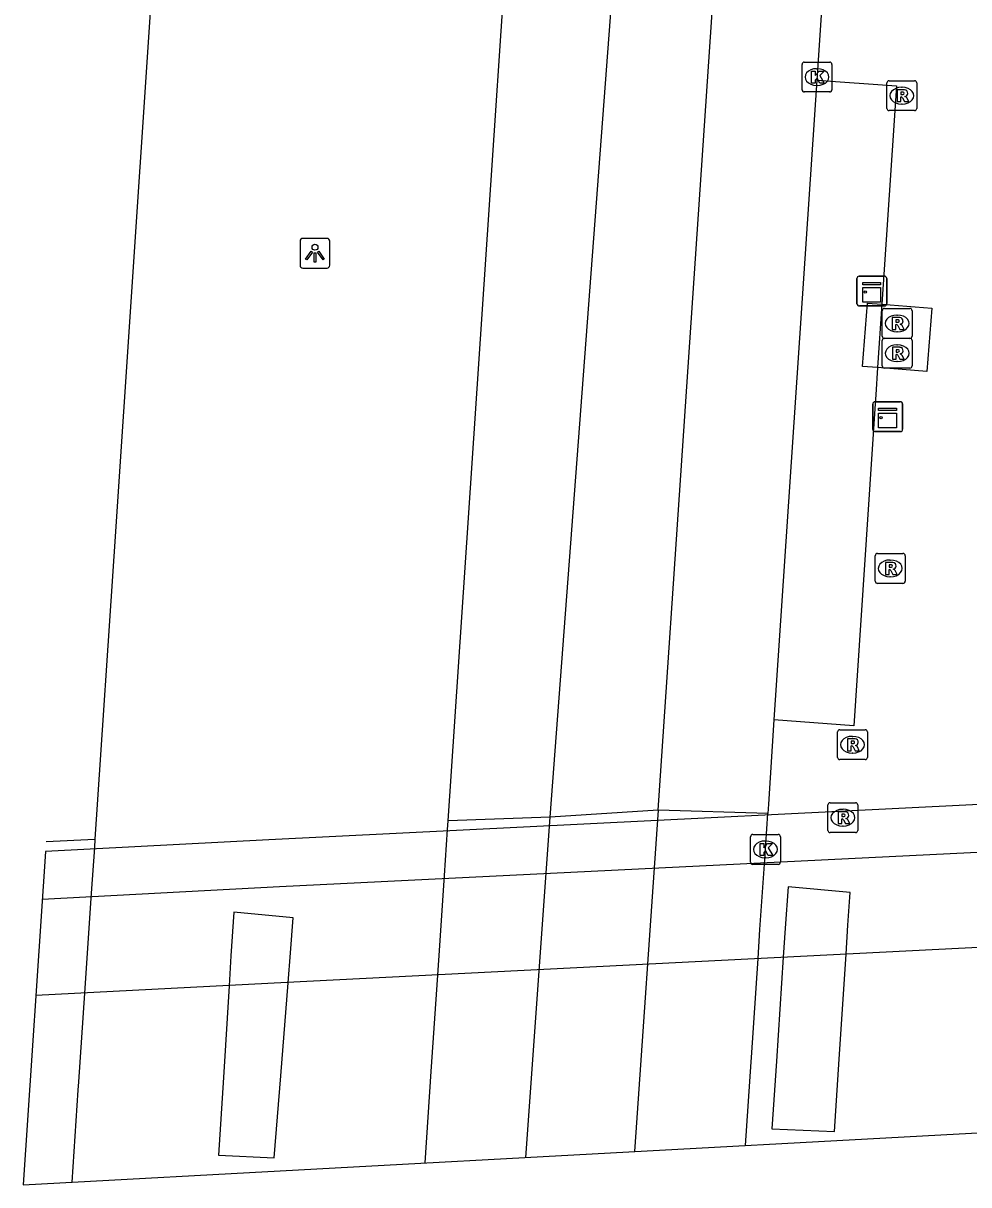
# Model space of a CAD drawing. Extents: x 161848 to 162726, y 385382 to 386521.
# Drawn here: x 161848.41 to 161880.09, y 385383.36 to 385422.25 of the extents above; entities that cross this region are included whole.
import ezdxf

# ---------------------------------------------------------------- set-up
doc = ezdxf.new("R2010")
doc.units = 0
for name, color, linetype in [('IMGEO_Dek', 7, 'Continuous'), ('IMGEO_Fietspad_gesloten', 7, 'Continuous'), ('IMGEO_Kast', 7, 'Continuous'), ('IMGEO_Kolk', 7, 'Continuous'), ('IMGEO_Lichtpunt', 7, 'Continuous'), ('IMGEO_Pijler', 7, 'Continuous'), ('IMGEO_Rijbaan_lokaal_gesloten', 7, 'Continuous'), ('IMGEO_Rijbaan_regionaal_gesloten', 7, 'Continuous'), ('IMGEO_Rioolput', 7, 'Continuous'), ('IMGEO_Voetpad_gesloten', 7, 'Continuous'), ('IMGEO_Voetpad_open', 7, 'Continuous')]:
    doc.layers.add(name, color=color, linetype=linetype)

msp = doc.modelspace()

# ---------------------------------------------------------------- linework, layer by layer
at = {"layer": 'IMGEO_Dek'}
msp.add_lwpolyline([(161887.752, 385385.508), (161888.183, 385391.717), (161888.404, 385394.899), (161888.515, 385396.498), (161856.638, 385394.908), (161849.156, 385394.524), (161848.414, 385383.364)], close=True, dxfattribs=at)
at = {"layer": 'IMGEO_Fietspad_gesloten'}
msp.add_lwpolyline([(161849.05, 385392.931), (161856.994, 385393.345), (161886.497, 385394.804), (161887.156, 385394.837), (161888.404, 385394.899)], dxfattribs=at)
at = {"layer": 'IMGEO_Kast'}
for p, q in [((161876.338, 385412.861), (161876.338, 385413.702)), ((161876.338, 385413.702), (161876.338, 385412.861)), ((161876.413, 385413.786), (161877.254, 385413.786)), ((161877.254, 385413.786), (161876.413, 385413.786)), ((161877.338, 385413.711), (161877.338, 385412.87)), ((161877.338, 385412.87), (161877.338, 385413.711)), ((161877.263, 385412.786), (161876.422, 385412.786)), ((161876.422, 385412.786), (161877.263, 385412.786)), ((161876.869, 385408.655), (161876.869, 385409.496)), ((161876.869, 385409.496), (161876.869, 385408.655)), ((161876.944, 385409.58), (161877.785, 385409.58)), ((161877.785, 385409.58), (161876.944, 385409.58)), ((161877.869, 385409.505), (161877.869, 385408.664)), ((161877.869, 385408.664), (161877.869, 385409.505)), ((161877.794, 385408.58), (161876.953, 385408.58)), ((161876.953, 385408.58), (161877.794, 385408.58))]:
    msp.add_line(p, q, dxfattribs=at)
for points in [[(161876.533, 385413.576), (161877.133, 385413.576), (161877.133, 385413.491), (161876.533, 385413.491), (161876.533, 385413.576)], [(161876.533, 385413.401), (161877.133, 385413.401), (161877.133, 385412.912), (161876.533, 385412.912), (161876.533, 385413.401)], [(161877.064, 385409.37), (161877.664, 385409.37), (161877.664, 385409.285), (161877.064, 385409.285), (161877.064, 385409.37)], [(161877.064, 385409.195), (161877.664, 385409.195), (161877.664, 385408.706), (161877.064, 385408.706), (161877.064, 385409.195)]]:
    msp.add_lwpolyline(points, dxfattribs=at)
for centre in [(161876.617, 385413.25), (161877.148, 385409.044)]:
    msp.add_circle(centre, 0.0377, dxfattribs=at)
for centre, start, end in [((161876.416, 385413.708), 92.4484, 184.2845), ((161876.416, 385413.708), 92.4484, 184.2845), ((161877.26, 385413.708), 2.4484, 94.2845), ((161877.26, 385413.708), 2.4484, 94.2845), ((161876.416, 385412.864), 182.4484, 274.2845), ((161876.416, 385412.864), 182.4484, 274.2845), ((161877.26, 385412.864), 272.4484, 4.2845), ((161877.26, 385412.864), 272.4484, 4.2845), ((161876.947, 385409.502), 92.4484, 184.2845), ((161876.947, 385409.502), 92.4484, 184.2845), ((161877.791, 385409.502), 2.4484, 94.2845), ((161877.791, 385409.502), 2.4484, 94.2845), ((161876.947, 385408.658), 182.4484, 274.2845), ((161876.947, 385408.658), 182.4484, 274.2845), ((161877.791, 385408.658), 272.4484, 4.2845), ((161877.791, 385408.658), 272.4484, 4.2845)]:
    msp.add_arc(centre, 0.0779, start, end, dxfattribs=at)
at = {"layer": 'IMGEO_Kolk'}
for p, q in [((161874.5, 385420.024), (161874.5, 385420.876)), ((161874.575, 385420.95), (161875.427, 385420.95)), ((161874.988, 385420.73), (161875.013, 385420.73)), ((161875.501, 385420.876), (161875.501, 385420.024)), ((161875.427, 385419.95), (161874.575, 385419.95)), ((161875.011, 385420.17), (161874.986, 385420.17)), ((161872.773, 385394.166), (161872.773, 385395.018)), ((161872.848, 385395.092), (161873.7, 385395.092)), ((161873.774, 385395.018), (161873.774, 385394.166)), ((161873.261, 385394.872), (161873.286, 385394.872)), ((161873.284, 385394.312), (161873.259, 385394.312)), ((161873.7, 385394.092), (161872.848, 385394.092))]:
    msp.add_line(p, q, dxfattribs=at)
for points in [[(161874.5, 385420.024), (161874.5, 385420.876)], [(161874.575, 385420.95), (161875.427, 385420.95)], [(161874.821, 385420.65), (161874.944, 385420.65), (161874.944, 385420.499), (161875.074, 385420.65), (161875.238, 385420.65), (161875.092, 385420.499), (161875.245, 385420.25), (161875.093, 385420.25), (161875.008, 385420.414), (161874.944, 385420.347), (161874.944, 385420.25), (161874.821, 385420.25), (161874.821, 385420.65)], [(161875.501, 385420.876), (161875.501, 385420.024)], [(161875.427, 385419.95), (161874.575, 385419.95)], [(161872.773, 385394.166), (161872.773, 385395.018)], [(161872.848, 385395.092), (161873.7, 385395.092)], [(161873.774, 385395.018), (161873.774, 385394.166)], [(161873.094, 385394.792), (161873.217, 385394.792), (161873.217, 385394.641), (161873.347, 385394.792), (161873.511, 385394.792), (161873.365, 385394.641), (161873.518, 385394.392), (161873.366, 385394.392), (161873.281, 385394.556), (161873.217, 385394.489), (161873.217, 385394.392), (161873.094, 385394.392), (161873.094, 385394.792)], [(161873.7, 385394.092), (161872.848, 385394.092)]]:
    msp.add_lwpolyline(points, dxfattribs=at)
for centre, start, end in [((161874.577, 385420.874), 91.552, 178.448), ((161874.577, 385420.874), 91.552, 178.448), ((161875.425, 385420.874), 1.552, 88.448), ((161875.425, 385420.874), 1.552, 88.448), ((161874.577, 385420.026), 181.552, 268.448), ((161874.577, 385420.026), 181.552, 268.448), ((161875.425, 385420.026), 271.552, 358.448), ((161875.425, 385420.026), 271.552, 358.448), ((161872.85, 385395.016), 91.552, 178.448), ((161872.85, 385395.016), 91.552, 178.448), ((161873.698, 385395.016), 1.552, 88.448), ((161873.698, 385395.016), 1.552, 88.448), ((161872.85, 385394.168), 181.552, 268.448), ((161872.85, 385394.168), 181.552, 268.448), ((161873.698, 385394.168), 271.552, 358.448), ((161873.698, 385394.168), 271.552, 358.448)]:
    msp.add_arc(centre, 0.0765, start, end, dxfattribs=at)
for centre, major_axis, ratio, start_param, end_param in [((161874.987, 385420.45), (-0.387, 0.002), 0.722429, 4.712389, 7.853982), ((161875.012, 385420.45), (-0.39, 0.002), 0.717154, 1.570796, 4.712389), ((161873.26, 385394.592), (-0.387, 0.002), 0.722429, 4.712389, 7.853982), ((161873.285, 385394.592), (-0.39, 0.002), 0.717154, 1.570796, 4.712389)]:
    msp.add_ellipse(centre, major_axis=major_axis, ratio=ratio, start_param=start_param, end_param=end_param, dxfattribs=at)
at = {"layer": 'IMGEO_Lichtpunt'}
for p, q in [((161857.687, 385414.954), (161857.687, 385414.147)), ((161857.687, 385414.954), (161857.687, 385414.147)), ((161858.589, 385415.049), (161857.781, 385415.049)), ((161858.589, 385415.049), (161857.781, 385415.049)), ((161858.683, 385414.147), (161858.683, 385414.954)), ((161858.683, 385414.147), (161858.683, 385414.954)), ((161857.781, 385414.053), (161858.589, 385414.053)), ((161857.781, 385414.053), (161858.589, 385414.053))]:
    msp.add_line(p, q, dxfattribs=at)
for points in [[(161858.061, 385414.618), (161858.1, 385414.59), (161857.912, 385414.328), (161857.874, 385414.355), (161858.061, 385414.618)], [(161858.163, 385414.57), (161858.21, 385414.57), (161858.21, 385414.248), (161858.163, 385414.248), (161858.163, 385414.57)], [(161858.273, 385414.59), (161858.311, 385414.617), (161858.498, 385414.355), (161858.459, 385414.327), (161858.273, 385414.59)]]:
    msp.add_lwpolyline(points, dxfattribs=at)
msp.add_circle((161858.186, 385414.752), 0.0994, dxfattribs=at)
for centre, start, end in [((161857.781, 385414.954), 90, 180), ((161857.781, 385414.954), 90, 180), ((161858.589, 385414.954), 0, 90), ((161858.589, 385414.954), 0, 90), ((161857.781, 385414.147), 180, 270), ((161857.781, 385414.147), 180, 270), ((161858.589, 385414.147), 270, 0), ((161858.589, 385414.147), 270, 360)]:
    msp.add_arc(centre, 0.0946, start, end, dxfattribs=at)
at = {"layer": 'IMGEO_Pijler'}
for points in [[(161875.975, 385391.09), (161876.038, 385392.056), (161876.109, 385393.153), (161874.031, 385393.335), (161873.938, 385391.952), (161873.873, 385390.982), (161873.64, 385387.503), (161873.489, 385385.242), (161875.588, 385385.15), (161875.745, 385387.566)], [(161857.283, 385390.129), (161857.361, 385391.127), (161857.453, 385392.298), (161855.465, 385392.489), (161855.373, 385391.028), (161855.31, 385390.028), (161855.117, 385386.951), (161854.954, 385384.355), (161856.823, 385384.265), (161857.038, 385387.008)]]:
    msp.add_lwpolyline(points, close=True, dxfattribs=at)
at = {"layer": 'IMGEO_Rijbaan_lokaal_gesloten'}
msp.add_lwpolyline([(161848.836, 385389.717), (161857.252, 385390.146), (161883.265, 385391.462), (161888.183, 385391.717)], dxfattribs=at)
at = {"layer": 'IMGEO_Rijbaan_regionaal_gesloten'}
for points in [[(161867.677, 385647.213), (161867.651, 385646.82), (161861.953, 385561.433), (161857.837, 385500), (161855.913, 385471.284), (161851.499, 385405.07), (161850.815, 385394.94)], [(161862.644, 385395.551), (161869.28, 385494.353), (161879.601, 385646.755)], [(161866.06, 385395.668), (161870.754, 385457.834), (161883.172, 385646.619)], [(161869.681, 385395.908), (161877.461, 385510.837), (161886.367, 385646.496)], [(161876.827, 385447.831), (161874.991, 385420.342)], [(161874.991, 385420.342), (161873.561, 385398.933)], [(161873.561, 385398.933), (161873.372, 385396.104), (161873.351, 385395.793)], [(161869.681, 385395.908), (161866.06, 385395.668)], [(161869.681, 385395.908), (161868.885, 385384.48)], [(161873.351, 385395.793), (161869.681, 385395.908)], [(161872.61, 385384.683), (161872.796, 385387.478), (161872.806, 385387.626), (161873.027, 385390.938), (161873.092, 385391.909), (161873.249, 385394.253), (161873.351, 385395.793)], [(161861.874, 385384.098), (161862.08, 385387.158), (161862.297, 385390.387), (161862.363, 385391.376), (161862.52, 385393.716), (161862.624, 385395.254), (161862.644, 385395.551)], [(161866.06, 385395.668), (161862.644, 385395.551)], [(161865.253, 385384.282), (161866.06, 385395.668)], [(161849.178, 385394.855), (161850.815, 385394.94)], [(161850.815, 385394.94), (161850.796, 385394.661), (161850.693, 385393.125), (161850.535, 385390.787), (161850.467, 385389.779), (161850.266, 385386.806), (161850.248, 385386.532), (161850.04, 385383.453)]]:
    msp.add_lwpolyline(points, dxfattribs=at)
at = {"layer": 'IMGEO_Rioolput'}
for p, q in [((161877.344, 385419.401), (161877.344, 385420.253)), ((161877.419, 385420.327), (161878.271, 385420.327)), ((161878.345, 385420.253), (161878.345, 385419.401)), ((161877.832, 385420.107), (161877.857, 385420.107)), ((161877.855, 385419.547), (161877.83, 385419.547)), ((161878.271, 385419.327), (161877.419, 385419.327)), ((161877.186, 385411.776), (161877.186, 385412.628)), ((161877.261, 385412.702), (161878.113, 385412.702)), ((161877.674, 385412.482), (161877.699, 385412.482)), ((161878.187, 385412.628), (161878.187, 385411.776)), ((161878.113, 385411.702), (161877.261, 385411.702)), ((161877.263, 385411.704), (161878.115, 385411.704)), ((161877.697, 385411.922), (161877.672, 385411.922)), ((161877.188, 385410.778), (161877.188, 385411.63)), ((161877.676, 385411.484), (161877.701, 385411.484)), ((161878.189, 385411.63), (161878.189, 385410.778)), ((161877.699, 385410.924), (161877.674, 385410.924)), ((161878.115, 385410.704), (161877.263, 385410.704)), ((161876.954, 385403.574), (161876.954, 385404.426)), ((161877.029, 385404.5), (161877.881, 385404.5)), ((161877.955, 385404.426), (161877.955, 385403.574)), ((161877.442, 385404.28), (161877.467, 385404.28)), ((161877.465, 385403.72), (161877.44, 385403.72)), ((161877.881, 385403.5), (161877.029, 385403.5)), ((161875.689, 385397.671), (161875.689, 385398.523)), ((161875.764, 385398.597), (161876.616, 385398.597)), ((161876.69, 385398.523), (161876.69, 385397.671)), ((161876.177, 385398.377), (161876.202, 385398.377)), ((161876.2, 385397.817), (161876.175, 385397.817)), ((161876.616, 385397.597), (161875.764, 385397.597)), ((161875.443, 385396.154), (161876.295, 385396.154)), ((161875.368, 385395.228), (161875.368, 385396.08)), ((161875.856, 385395.934), (161875.881, 385395.934)), ((161876.369, 385396.08), (161876.369, 385395.228)), ((161875.879, 385395.374), (161875.854, 385395.374)), ((161876.295, 385395.154), (161875.443, 385395.154))]:
    msp.add_line(p, q, dxfattribs=at)
for points in [[(161877.344, 385419.401), (161877.344, 385420.253)], [(161877.419, 385420.327), (161878.271, 385420.327)], [(161878.345, 385420.253), (161878.345, 385419.401)], [(161877.933, 385420.025), (161877.681, 385420.027), (161877.681, 385419.627)], [(161877.859, 385419.946), (161877.805, 385419.946), (161877.805, 385419.865)], [(161877.805, 385419.865), (161877.857, 385419.865)], [(161877.681, 385419.627), (161877.805, 385419.627), (161877.805, 385419.789), (161877.816, 385419.789)], [(161877.863, 385419.76), (161877.934, 385419.627), (161878.074, 385419.627), (161878.009, 385419.753)], [(161878.271, 385419.327), (161877.419, 385419.327)], [(161877.186, 385411.776), (161877.186, 385412.628)], [(161877.261, 385412.702), (161878.113, 385412.702)], [(161878.187, 385412.628), (161878.187, 385411.776)], [(161877.775, 385412.4), (161877.523, 385412.402), (161877.523, 385412.002)], [(161877.523, 385412.002), (161877.647, 385412.002), (161877.647, 385412.164), (161877.658, 385412.164)], [(161877.701, 385412.321), (161877.647, 385412.321), (161877.647, 385412.24)], [(161877.647, 385412.24), (161877.699, 385412.24)], [(161877.705, 385412.135), (161877.776, 385412.002), (161877.916, 385412.002), (161877.851, 385412.128)], [(161878.113, 385411.702), (161877.261, 385411.702)], [(161877.263, 385411.704), (161878.115, 385411.704)], [(161877.188, 385410.778), (161877.188, 385411.63)], [(161877.777, 385411.402), (161877.525, 385411.404), (161877.525, 385411.004)], [(161877.703, 385411.323), (161877.649, 385411.323), (161877.649, 385411.242)], [(161878.189, 385411.63), (161878.189, 385410.778)], [(161877.525, 385411.004), (161877.649, 385411.004), (161877.649, 385411.166), (161877.66, 385411.166)], [(161877.649, 385411.242), (161877.701, 385411.242)], [(161877.707, 385411.137), (161877.778, 385411.004), (161877.918, 385411.004), (161877.853, 385411.13)], [(161878.115, 385410.704), (161877.263, 385410.704)], [(161876.954, 385403.574), (161876.954, 385404.426)], [(161877.029, 385404.5), (161877.881, 385404.5)], [(161877.955, 385404.426), (161877.955, 385403.574)], [(161877.543, 385404.198), (161877.291, 385404.2), (161877.291, 385403.8)], [(161877.291, 385403.8), (161877.415, 385403.8), (161877.415, 385403.962), (161877.426, 385403.962)], [(161877.469, 385404.119), (161877.415, 385404.119), (161877.415, 385404.038)], [(161877.415, 385404.038), (161877.467, 385404.038)], [(161877.473, 385403.933), (161877.544, 385403.8), (161877.684, 385403.8), (161877.619, 385403.926)], [(161877.881, 385403.5), (161877.029, 385403.5)], [(161875.689, 385397.671), (161875.689, 385398.523)], [(161875.764, 385398.597), (161876.616, 385398.597)], [(161876.69, 385398.523), (161876.69, 385397.671)], [(161876.278, 385398.295), (161876.026, 385398.297), (161876.026, 385397.897)], [(161876.204, 385398.216), (161876.15, 385398.216), (161876.15, 385398.135)], [(161876.15, 385398.135), (161876.202, 385398.135)], [(161876.026, 385397.897), (161876.15, 385397.897), (161876.15, 385398.059), (161876.161, 385398.059)], [(161876.208, 385398.03), (161876.279, 385397.897), (161876.419, 385397.897), (161876.354, 385398.023)], [(161876.616, 385397.597), (161875.764, 385397.597)], [(161875.443, 385396.154), (161876.295, 385396.154)], [(161875.368, 385395.228), (161875.368, 385396.08)], [(161875.957, 385395.852), (161875.705, 385395.854), (161875.705, 385395.454)], [(161875.883, 385395.773), (161875.829, 385395.773), (161875.829, 385395.692)], [(161876.369, 385396.08), (161876.369, 385395.228)], [(161875.705, 385395.454), (161875.829, 385395.454), (161875.829, 385395.616), (161875.84, 385395.616)], [(161875.829, 385395.692), (161875.881, 385395.692)], [(161875.887, 385395.587), (161875.958, 385395.454), (161876.098, 385395.454), (161876.033, 385395.58)], [(161876.295, 385395.154), (161875.443, 385395.154)]]:
    msp.add_lwpolyline(points, dxfattribs=at)
for centre, radius, start, end in [((161877.421, 385420.251), 0.0765, 91.552, 178.448), ((161877.421, 385420.251), 0.0765, 91.552, 178.448), ((161878.269, 385420.251), 0.0765, 1.552, 88.448), ((161878.269, 385420.251), 0.0765, 1.552, 88.448), ((161877.841, 385420.054), 0.19, 274.7715, 282.9687), ((161877.865, 385419.85), 0.0964, 77.0061, 93.1865), ((161877.879, 385419.907), 0.0378, 276.6634, 79.6772), ((161877.932, 385419.915), 0.109, 350.3612, 89.416), ((161877.93, 385419.915), 0.112, 277.5842, 350.9817), ((161877.815, 385419.736), 0.0533, 26.0293, 88.6989), ((161877.914, 385419.7), 0.108, 29.5134, 73.7905), ((161877.421, 385419.403), 0.0765, 181.552, 268.448), ((161877.421, 385419.403), 0.0765, 181.552, 268.448), ((161878.269, 385419.403), 0.0765, 271.552, 358.448), ((161878.269, 385419.403), 0.0765, 271.552, 358.448), ((161877.263, 385412.626), 0.0765, 91.552, 178.448), ((161877.263, 385412.626), 0.0765, 91.552, 178.448), ((161878.111, 385412.626), 0.0765, 1.552, 88.448), ((161878.111, 385412.626), 0.0765, 1.552, 88.448), ((161877.657, 385412.111), 0.0533, 26.0293, 88.6989), ((161877.683, 385412.429), 0.19, 274.7715, 282.9687), ((161877.707, 385412.225), 0.0964, 77.0061, 93.1865), ((161877.721, 385412.282), 0.0378, 276.6634, 79.6772), ((161877.774, 385412.29), 0.109, 350.3612, 89.416), ((161877.772, 385412.29), 0.112, 277.5842, 350.9817), ((161877.756, 385412.075), 0.108, 29.5134, 73.7905), ((161877.263, 385411.778), 0.0765, 181.552, 268.448), ((161877.263, 385411.778), 0.0765, 181.552, 268.448), ((161877.265, 385411.628), 0.0765, 91.552, 178.448), ((161877.265, 385411.628), 0.0765, 91.552, 178.448), ((161878.111, 385411.778), 0.0765, 271.552, 358.448), ((161878.111, 385411.778), 0.0765, 271.552, 358.448), ((161878.113, 385411.628), 0.0765, 1.552, 88.448), ((161878.113, 385411.628), 0.0765, 1.552, 88.448), ((161877.709, 385411.227), 0.0964, 77.0061, 93.1865), ((161877.723, 385411.284), 0.0378, 276.6634, 79.6772), ((161877.776, 385411.292), 0.109, 350.3612, 89.416), ((161877.659, 385411.113), 0.0533, 26.0293, 88.6989), ((161877.685, 385411.431), 0.19, 274.7715, 282.9687), ((161877.774, 385411.292), 0.112, 277.5842, 350.9817), ((161877.758, 385411.077), 0.108, 29.5134, 73.7905), ((161877.265, 385410.78), 0.0765, 181.552, 268.448), ((161877.265, 385410.78), 0.0765, 181.552, 268.448), ((161878.113, 385410.78), 0.0765, 271.552, 358.448), ((161878.113, 385410.78), 0.0765, 271.552, 358.448), ((161877.031, 385404.424), 0.0765, 91.552, 178.448), ((161877.031, 385404.424), 0.0765, 91.552, 178.448), ((161877.879, 385404.424), 0.0765, 1.552, 88.448), ((161877.879, 385404.424), 0.0765, 1.552, 88.448), ((161877.425, 385403.909), 0.0533, 26.0293, 88.6989), ((161877.451, 385404.227), 0.19, 274.7715, 282.9687), ((161877.475, 385404.023), 0.0964, 77.0061, 93.1865), ((161877.489, 385404.08), 0.0378, 276.6634, 79.6772), ((161877.542, 385404.088), 0.109, 350.3612, 89.416), ((161877.54, 385404.088), 0.112, 277.5842, 350.9817), ((161877.524, 385403.873), 0.108, 29.5134, 73.7905), ((161877.031, 385403.576), 0.0765, 181.552, 268.448), ((161877.031, 385403.576), 0.0765, 181.552, 268.448), ((161877.879, 385403.576), 0.0765, 271.552, 358.448), ((161877.879, 385403.576), 0.0765, 271.552, 358.448), ((161875.766, 385398.521), 0.0765, 91.552, 178.448), ((161875.766, 385398.521), 0.0765, 91.552, 178.448), ((161876.614, 385398.521), 0.0765, 1.552, 88.448), ((161876.614, 385398.521), 0.0765, 1.552, 88.448), ((161876.186, 385398.324), 0.19, 274.7715, 282.9687), ((161876.21, 385398.12), 0.0964, 77.0061, 93.1865), ((161876.224, 385398.177), 0.0378, 276.6634, 79.6772), ((161876.277, 385398.185), 0.109, 350.3612, 89.416), ((161876.275, 385398.185), 0.112, 277.5842, 350.9817), ((161876.259, 385397.97), 0.108, 29.5134, 73.7905), ((161876.16, 385398.006), 0.0533, 26.0293, 88.6989), ((161875.766, 385397.673), 0.0765, 181.552, 268.448), ((161875.766, 385397.673), 0.0765, 181.552, 268.448), ((161876.614, 385397.673), 0.0765, 271.552, 358.448), ((161876.614, 385397.673), 0.0765, 271.552, 358.448), ((161875.445, 385396.078), 0.0765, 91.552, 178.448), ((161875.445, 385396.078), 0.0765, 91.552, 178.448), ((161876.293, 385396.078), 0.0765, 1.552, 88.448), ((161876.293, 385396.078), 0.0765, 1.552, 88.448), ((161875.889, 385395.677), 0.0964, 77.0061, 93.1865), ((161875.903, 385395.734), 0.0378, 276.6634, 79.6772), ((161875.956, 385395.742), 0.109, 350.3612, 89.416), ((161875.839, 385395.563), 0.0533, 26.0293, 88.6989), ((161875.865, 385395.881), 0.19, 274.7715, 282.9687), ((161875.954, 385395.742), 0.112, 277.5842, 350.9817), ((161875.938, 385395.527), 0.108, 29.5134, 73.7905), ((161875.445, 385395.23), 0.0765, 181.552, 268.448), ((161875.445, 385395.23), 0.0765, 181.552, 268.448), ((161876.293, 385395.23), 0.0765, 271.552, 358.448), ((161876.293, 385395.23), 0.0765, 271.552, 358.448)]:
    msp.add_arc(centre, radius, start, end, dxfattribs=at)
for centre, major_axis, ratio, start_param, end_param in [((161877.831, 385419.827), (-0.387, 0.002), 0.722429, 4.712389, 7.853982), ((161877.856, 385419.827), (-0.39, 0.002), 0.717154, 1.570796, 4.712389), ((161877.673, 385412.202), (-0.387, 0.002), 0.722429, 4.712389, 7.853982), ((161877.698, 385412.202), (-0.39, 0.002), 0.717154, 1.570796, 4.712389), ((161877.675, 385411.204), (-0.387, 0.002), 0.722429, 4.712389, 7.853982), ((161877.7, 385411.204), (-0.39, 0.002), 0.717154, 1.570796, 4.712389), ((161877.441, 385404), (-0.387, 0.002), 0.722429, 4.712389, 7.853982), ((161877.466, 385404), (-0.39, 0.002), 0.717154, 1.570796, 4.712389), ((161876.176, 385398.097), (-0.387, 0.002), 0.722429, 4.712389, 7.853982), ((161876.201, 385398.097), (-0.39, 0.002), 0.717154, 1.570796, 4.712389), ((161875.855, 385395.654), (-0.387, 0.002), 0.722429, 4.712389, 7.853982), ((161875.88, 385395.654), (-0.39, 0.002), 0.717154, 1.570796, 4.712389)]:
    msp.add_ellipse(centre, major_axis=major_axis, ratio=ratio, start_param=start_param, end_param=end_param, dxfattribs=at)
at = {"layer": 'IMGEO_Voetpad_gesloten'}
for points in [[(161877.175, 385412.843), (161878.851, 385412.708), (161878.681, 385410.589), (161877.033, 385410.721)], [(161877.175, 385412.843), (161877.033, 385410.721)]]:
    msp.add_lwpolyline(points, dxfattribs=at)
at = {"layer": 'IMGEO_Voetpad_open'}
for points in [[(161874.991, 385420.342), (161877.662, 385420.152), (161877.175, 385412.843)], [(161877.033, 385410.721), (161876.521, 385410.762), (161876.692, 385412.882), (161877.175, 385412.843)], [(161877.033, 385410.721), (161876.972, 385409.809), (161876.952, 385409.509), (161876.234, 385398.727), (161873.561, 385398.933)]]:
    msp.add_lwpolyline(points, dxfattribs=at)

doc.saveas('drawing.dxf')
